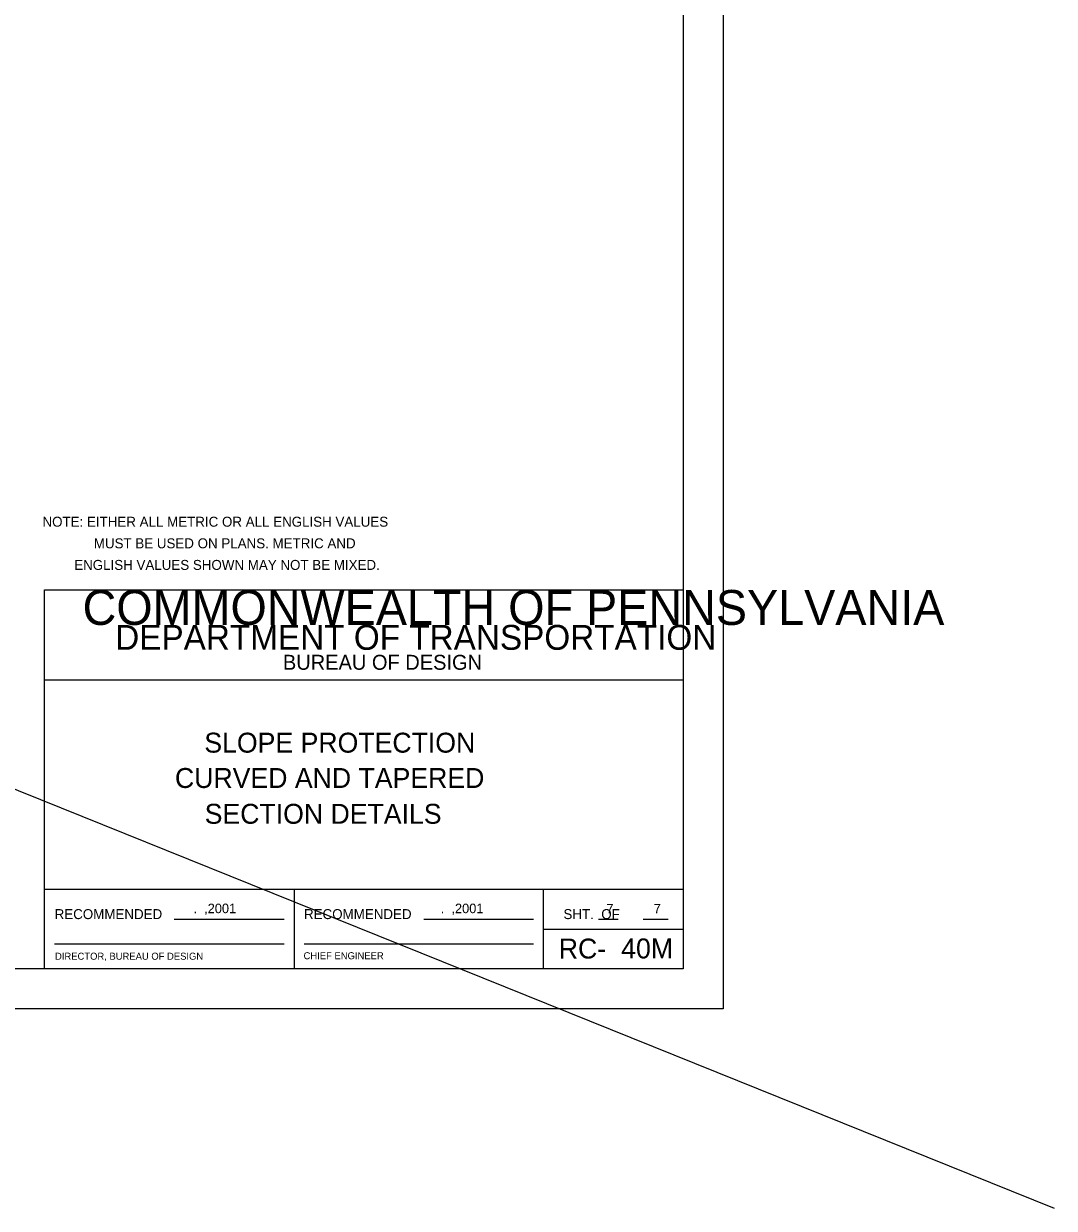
# Model space of a CAD drawing. Extents: x 638850 to 644908, y 297188 to 298900.
# Drawn here: x 644559 to 644908.1, y 297188.1 to 297589.6 of the extents above; entities that cross this region are included whole.
import ezdxf

# ---------------------------------------------------------------- set-up
doc = ezdxf.new("R2010")
doc.units = 0
doc.layers.add('1', color=7, linetype='Continuous')
doc.layers.add('3', color=7, linetype='Continuous')

msp = doc.modelspace()

# ---------------------------------------------------------------- linework, layer by layer
at = {"layer": '1'}
for p, q in [((641027.32, 298753.99), (644908.14, 297188.08)), ((644795.91, 297849.71), (644795.91, 297255.71)), ((644782.41, 297836.21), (644782.41, 297269.21)), ((644566.09, 297269.21), (644566.09, 297397.64)), ((644566.09, 297397.64), (644782.41, 297397.64)), ((644566.09, 297367.23), (644782.41, 297367.23)), ((644566.09, 297296.24), (644782.41, 297296.24)), ((644650.58, 297296.24), (644650.58, 297269.21)), ((644735.09, 297269.21), (644735.09, 297296.24)), ((644610.02, 297286.09), (644647.22, 297286.09)), ((644694.53, 297286.09), (644731.71, 297286.09)), ((644753.69, 297286.09), (644760.43, 297286.09)), ((644768.88, 297286.09), (644775.64, 297286.09)), ((644775.64, 297286.09), (644777.33, 297286.09)), ((644735.09, 297282.72), (644782.41, 297282.72)), ((644569.47, 297277.66), (644647.22, 297277.66)), ((644653.96, 297277.66), (644731.71, 297277.66)), ((644782.41, 297269.21), (643864.41, 297269.21)), ((644795.91, 297255.71), (643823.91, 297255.71))]:
    msp.add_line(p, q, dxfattribs=at)

# ---------------------------------------------------------------- texts
for s, height, p in [('COMMONWEALTH OF PENNSYLVANIA', 11.8354, (644578.94, 297385.8)), ('DEPARTMENT OF TRANSPORTATION', 8.434, (644590, 297377.37)), ('BUREAU OF DESIGN', 5.073, (644646.81, 297370.6)), ('SLOPE PROTECTION', 6.75, (644620.19, 297342.52)), (' CURVED AND TAPERED', 6.75, (644607.73, 297330.55)), (' SECTION DETAILS', 6.75, (644617.8, 297318.41)), ('   .  ,2001', 3.24, (644612.9, 297288.1)), ('   .  ,2001', 3.24, (644696.68, 297288.1)), ('RECOMMENDED', 3.3826, (644569.48, 297286.1)), ('RECOMMENDED', 3.3826, (644653.96, 297286.1)), ('SHT.  OF', 3.383, (644741.85, 297286.1)), ('7', 3.24, (644756.39, 297288.03)), ('7', 3.24, (644772.43, 297288.03)), ('APPROVED', 0.0211, (644611.74, 297286.03)), ('RC-', 6.75, (644740.27, 297272.74)), ('40M', 6.75, (644761.42, 297272.78)), ('DIRECTOR, BUREAU OF DESIGN', 2.3867, (644569.61, 297272.32)), ('CHIEF ENGINEER', 2.387, (644653.81, 297272.49))]:
    msp.add_text(s, height=height, dxfattribs=at).set_placement(p)
at = {"layer": '3'}
for s, p in [('NOTE: EITHER ALL METRIC OR ALL ENGLISH VALUES', (644565.36, 297419.09)), (' MUST BE USED ON PLANS. METRIC AND ', (644581.49, 297411.77)), ('    ENGLISH VALUES SHOWN MAY NOT BE MIXED.', (644571.08, 297404.45))]:
    msp.add_text(s, height=3.3818, dxfattribs=at).set_placement(p)

doc.saveas('drawing.dxf')
